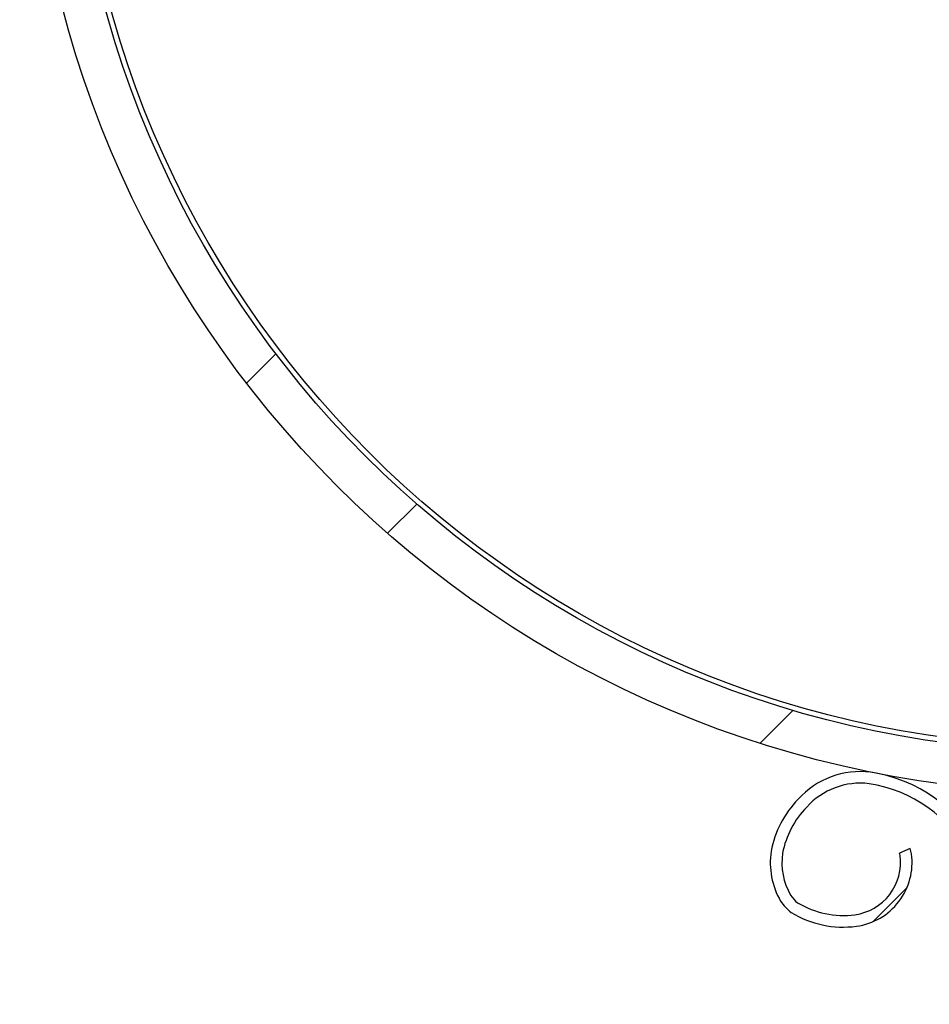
# Model space of a CAD drawing. Header units: inches. Extents: x 170 to 284, y 215 to 248.
# Tile 493 of 656: x 210.896 to 211.085, y 224.562 to 224.766. Entities that reach past the tile are written whole.
import ezdxf

# ---------------------------------------------------------------- set-up
doc = ezdxf.new("R2010")
doc.units = ezdxf.units.IN
doc.header["$LTSCALE"] = 0.25
doc.header["$MEASUREMENT"] = 0
doc.layers.add('RH FRONT OF HOOD', color=7, linetype='Continuous')
pattern_1 = [(45, (200.7563139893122, 218.4993357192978), (-0.03026527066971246, 0.03026527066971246), [])]

msp = doc.modelspace()

# ---------------------------------------------------------------- hatches: boundary and pattern name
at = {"layer": 'RH FRONT OF HOOD'}
h = msp.add_hatch(dxfattribs=at)
h.set_pattern_fill('ANSI31', color=256, scale=0.34241245, angle=2.8e-322, style=0)
h.set_pattern_definition([(45, (200.7896657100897, 218.4993357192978), (-0.03026527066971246, 0.03026527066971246), [])])
edge = h.paths.add_edge_path(flags=0)
edge.add_arc((211.0763061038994, 224.3915581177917), 0.021400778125, 89.9999999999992, 390.52248781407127, ccw=False)
edge.add_line((211.0763061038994, 224.4129588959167), (211.1490687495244, 224.4129588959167))
edge.add_arc((211.1490687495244, 224.8238538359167), 0.4108949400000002, 270, 450.0000000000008)
edge.add_line((211.1490687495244, 225.2347487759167), (210.6654111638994, 225.2347487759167))
edge.add_arc((210.6654111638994, 225.2390289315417), 0.004280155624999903, 180.0000000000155, 269.9999999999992, ccw=False)
edge.add_line((210.6611310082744, 225.2390289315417), (210.6611310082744, 225.2818304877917))
edge.add_arc((210.6654111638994, 225.2818304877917), 0.004280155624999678, 360, 540, ccw=False)
edge.add_line((210.6696913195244, 225.2818304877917), (210.6696913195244, 225.2390289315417))
edge.add_line((210.6696913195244, 225.2390289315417), (210.6664589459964, 225.2390289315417))
edge.add_line((210.6664589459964, 225.2390289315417), (210.6664589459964, 225.2818304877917))
edge.add_arc((210.6654111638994, 225.2818304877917), 0.001047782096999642, 360, 540.0000000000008)
edge.add_line((210.6643633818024, 225.2818304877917), (210.6643633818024, 225.2390289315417))
edge.add_arc((210.6654111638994, 225.2390289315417), 0.001047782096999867, 180, 270)
edge.add_line((210.6654111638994, 225.2379811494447), (211.1490687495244, 225.2379811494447))
edge.add_arc((211.1490687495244, 224.8238538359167), 0.4141273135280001, 269.9999999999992, 450, ccw=False)
edge.add_line((211.1490687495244, 224.4097265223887), (211.0763061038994, 224.4097265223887))
edge.add_arc((211.0763061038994, 224.3915581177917), 0.018168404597, 450.0000000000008, 750.5224878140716)
edge.add_arc((211.0910543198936, 224.4002532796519), 0.001047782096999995, 390.5224878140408, 495.0000000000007)
edge.add_line((211.0903134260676, 224.4009941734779), (211.0816182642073, 224.3922990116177))
edge.add_line((211.0816182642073, 224.3922990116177), (211.0793326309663, 224.3945846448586))
edge.add_line((211.0793326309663, 224.3945846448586), (211.0880277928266, 224.4032798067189))
edge.add_arc((211.0910543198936, 224.4002532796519), 0.004280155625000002, 390.522487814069, 495.0000000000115, ccw=False)
h = msp.add_hatch(dxfattribs=at)
h.set_pattern_fill('ANSI31', color=256, scale=0.34241245, style=0)
h.set_pattern_definition(pattern_1)
edge = h.paths.add_edge_path(flags=0)
edge.add_line((211.1157170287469, 225.2304686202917), (210.7733045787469, 225.2304686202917))
edge.add_line((210.7733045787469, 225.2304686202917), (210.7733045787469, 225.2347487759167))
edge.add_line((210.7733045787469, 225.2347487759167), (211.1157170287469, 225.2347487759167))
edge.add_arc((211.1157170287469, 224.8238538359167), 0.4108949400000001, 269.9999999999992, 450, ccw=False)
edge.add_line((211.1157170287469, 224.4129588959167), (211.0429543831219, 224.4129588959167))
edge.add_line((211.0429543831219, 224.4129588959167), (211.0429543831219, 224.4172390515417))
edge.add_line((211.0429543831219, 224.4172390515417), (211.1157170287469, 224.4172390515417))
edge.add_arc((211.1157170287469, 224.8238538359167), 0.406614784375, 270, 450.0000000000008)
h = msp.add_hatch(dxfattribs=at)
h.set_pattern_fill('ANSI32', color=256, scale=0.34241245, angle=2.8e-322, style=0)
h.set_pattern_definition([(45, (200.7563139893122, 218.4993357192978), (-0.09079581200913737, 0.09079581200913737), []), (45, (200.8168445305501, 218.4993357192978), (-0.09079581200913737, 0.09079581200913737), [])])
edge = h.paths.add_edge_path(flags=0)
edge.add_arc((211.115717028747, 224.8238538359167), 0.2182879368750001, 180, 540, ccw=False)
edge = h.paths.add_edge_path(flags=0)
edge.add_arc((211.115717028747, 224.8238538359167), 0.2097276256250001, 180, 540, ccw=False)
h = msp.add_hatch(dxfattribs=at)
h.set_pattern_fill('ANSI31', color=256, scale=0.34241245, angle=2.8e-322, style=0)
h.set_pattern_definition(pattern_1)
edge = h.paths.add_edge_path(flags=0)
edge.add_arc((211.2624806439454, 224.6173417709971), 0.001712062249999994, 187.6823523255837, 209.892772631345)
edge.add_line((211.2609963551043, 224.6164885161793), (211.2589035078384, 224.6152854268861))
edge.add_arc((211.2624806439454, 224.6173417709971), 0.004126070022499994, 187.6823523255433, 209.8927726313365, ccw=False)
edge.add_arc((211.2713034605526, 224.6185318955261), 0.01302879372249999, 139.1585197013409, 187.6823523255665, ccw=False)
edge.add_arc((211.2749929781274, 224.6147452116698), 0.01830194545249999, 457.6823523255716, 497.7437253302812, ccw=False)
edge.add_arc((211.2741186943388, 224.6212265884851), 0.01176186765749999, 389.82321001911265, 457.68235232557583, ccw=False)
edge.add_arc((211.2712016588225, 224.61851816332), 0.01566536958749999, 332.9394203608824, 393.1131521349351, ccw=False)
edge.add_arc((211.2624589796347, 224.6226252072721), 0.02532140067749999, 310.5366005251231, 333.66328566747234, ccw=False)
edge.add_arc((211.269860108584, 224.6154003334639), 0.01504902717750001, 269.83807069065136, 306.9970019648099, ccw=False)
edge.add_arc((211.2695219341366, 224.6278968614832), 0.02754708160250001, 190.990855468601, 270.614926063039, ccw=False)
edge.add_arc((211.2341904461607, 224.6198485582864), 0.008748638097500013, 378.6409712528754, 525.6237845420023)
edge.add_arc((211.169741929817, 224.6311945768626), 0.05672062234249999, 277.25298805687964, 350.69225205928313, ccw=False)
edge.add_arc((211.1473883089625, 224.7879449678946), 0.2150521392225, 261.1083798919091, 277.88840595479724, ccw=False)
edge.add_arc((211.1196055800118, 224.6038046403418), 0.02884824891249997, 202.8411957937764, 259.0961091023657, ccw=False)
edge.add_arc((211.0678650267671, 224.579342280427), 0.0284373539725, 387.8029462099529, 441.4014199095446)
edge.add_arc((211.0702884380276, 224.5926259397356), 0.01494630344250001, 442.9737931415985, 498.2295444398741)
edge.add_arc((211.0725446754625, 224.5894751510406), 0.0187470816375, 495.64022688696, 529.1219683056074)
edge.add_arc((211.0674624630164, 224.5910354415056), 0.0134739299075, 531.5599097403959, 569.9559980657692)
edge.add_arc((211.0608493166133, 224.5875520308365), 0.006011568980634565, 212.6648849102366, 233.3999259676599)
edge.add_arc((211.0667341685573, 224.5982275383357), 0.01816498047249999, 238.5816124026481, 277.6823523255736)
edge.add_arc((211.0677000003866, 224.5910674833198), 0.01094007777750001, 277.6823523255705, 367.682352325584)
edge.add_arc((211.0766924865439, 224.5922804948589), 0.001866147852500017, 367.6823523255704, 383.3245987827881)
edge.add_line((211.0784061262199, 224.5930193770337), (211.0806228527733, 224.5939751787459))
edge.add_arc((211.0766924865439, 224.5922804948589), 0.004280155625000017, 367.68235232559, 383.3245987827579, ccw=False)
edge.add_arc((211.0677000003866, 224.5910674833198), 0.01335408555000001, 277.68235232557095, 367.6823523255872, ccw=False)
edge.add_arc((211.0667341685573, 224.5982275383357), 0.020578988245, 238.2937106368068, 277.6823523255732, ccw=False)
edge.add_arc((211.0608493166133, 224.5875520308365), 0.008425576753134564, 212.2600195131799, 234.1820632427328, ccw=False)
edge.add_arc((211.0674624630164, 224.5910354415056), 0.01588793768, 171.3726545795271, 210.1529330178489, ccw=False)
edge.add_arc((211.0725446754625, 224.5894751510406), 0.02116108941, 495.78688309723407, 529.2595240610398, ccw=False)
edge.add_arc((211.0702884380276, 224.5926259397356), 0.01736031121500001, 442.8626004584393, 498.0482056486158, ccw=False)
edge.add_arc((211.0678650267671, 224.579342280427), 0.030851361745, 387.6005096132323, 441.4618899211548, ccw=False)
edge.add_arc((211.1196055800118, 224.6038046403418), 0.02643424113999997, 202.6240618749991, 259.0059654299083)
edge.add_arc((211.1473883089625, 224.7879449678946), 0.21263813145, 261.1200207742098, 277.8920418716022)
edge.add_arc((211.169741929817, 224.6311945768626), 0.05430661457, 277.2389789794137, 350.7968871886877)
edge.add_arc((211.2341904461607, 224.6198485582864), 0.01116264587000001, 377.74339121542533, 526.2114395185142, ccw=False)
edge.add_arc((211.2695219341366, 224.6278968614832), 0.02513307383, 190.653752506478, 270.6530101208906)
edge.add_arc((211.269860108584, 224.6154003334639), 0.01263501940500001, 269.7653996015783, 306.6650491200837)
edge.add_arc((211.2624589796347, 224.6226252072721), 0.022907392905, 310.726658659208, 333.7020675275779)
edge.add_arc((211.2712016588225, 224.61851816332), 0.01325136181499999, 332.8745927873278, 393.4176020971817)
edge.add_arc((211.2741186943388, 224.6212265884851), 0.009347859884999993, 389.4048764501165, 457.6823523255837)
edge.add_arc((211.2749929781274, 224.6147452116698), 0.01588793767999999, 457.6823523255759, 497.6345312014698)
edge.add_arc((211.2713034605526, 224.6185318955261), 0.01061478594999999, 499.3168536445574, 547.6823523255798)

# ---------------------------------------------------------------- linework, layer by layer
msp.add_line((211.0806228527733, 224.5939751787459), (211.0784061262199, 224.5930193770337), dxfattribs=at)
for radius in [0.218287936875, 0.2097276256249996, 0.20865758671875]:
    msp.add_circle((211.1157170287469, 224.8238538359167), radius, dxfattribs=at)
for centre, radius, start, end in [((211.0702884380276, 224.5926259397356), 0.01736031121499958, 82.86260045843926, 138.0482056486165), ((211.0678650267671, 224.579342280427), 0.03085136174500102, 27.60050961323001, 81.46188992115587), ((211.0702884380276, 224.5926259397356), 0.01494630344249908, 82.97379314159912, 138.2295444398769), ((211.0678650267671, 224.579342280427), 0.02843735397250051, 27.80294620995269, 81.40141990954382), ((211.0725446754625, 224.5894751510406), 0.02116108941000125, 135.7868830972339, 169.2595240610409), ((211.0725446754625, 224.5894751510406), 0.0187470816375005, 135.6402268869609, 169.1219683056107), ((211.0674624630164, 224.5910354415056), 0.01588793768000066, 171.372654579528, 210.1529330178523), ((211.0674624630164, 224.5910354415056), 0.01347392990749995, 171.5599097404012, 209.9559980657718), ((211.0677000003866, 224.5910674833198), 0.0109400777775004, 277.6823523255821, 7.682352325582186), ((211.0677000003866, 224.5910674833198), 0.01335408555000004, 277.6823523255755, 7.682352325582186), ((211.0766924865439, 224.5922804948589), 0.001866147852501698, 7.682352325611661, 23.32459878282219), ((211.0766924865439, 224.5922804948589), 0.0042801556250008, 7.682352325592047, 23.32459878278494), ((211.0608493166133, 224.5875520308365), 0.006011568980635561, 212.6648849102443, 233.3999259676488), ((211.0608493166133, 224.5875520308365), 0.008425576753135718, 212.2600195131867, 234.1820632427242), ((211.0667341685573, 224.5982275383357), 0.01816498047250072, 238.5816124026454, 277.6823523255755), ((211.0667341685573, 224.5982275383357), 0.02057898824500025, 238.2937106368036, 277.6823523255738)]:
    msp.add_arc(centre, radius, start, end, dxfattribs=at)

doc.saveas('drawing.dxf')
